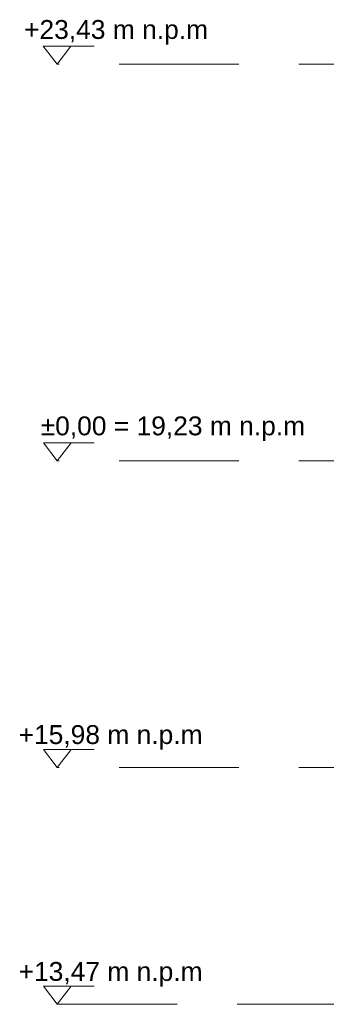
# Model space of a CAD drawing. Header units: millimetres. Extents: x 402 to 79005, y -7782 to 89952.
# Tile 341 of 426: x 40272 to 40596, y 29370 to 30413. Entities that reach past the tile are written whole.
import ezdxf

# ---------------------------------------------------------------- set-up
doc = ezdxf.new("R2010")
doc.units = ezdxf.units.MM
doc.header["$LTSCALE"] = 10
doc.linetypes.add('DASHED', pattern=[19.05, 12.7, -6.35])
doc.layers.get('0').update_dxf_attribs({"lineweight": 0})
doc.styles.add('ZAGOSP', font='txt', dxfattribs={"height": 0.8})

# ---------------------------------------------------------------- blocks, each defined once
blk = doc.blocks.new('A$C613D1E3E')
for p, q in [((39.1, 19.1), (-14.6, 19.1)), ((-14.6, 19.1), (0, 0)), ((14.6, 19.1), (0, 0))]:
    blk.add_line(p, q)
blk = doc.blocks.new('zw$5EF')
at = {"linetype": 'DASHED'}
for points in [[(712.2, 669), (-1766.2, 669)], [(712.2, 249), (-1766.2, 249)], [(712.2, -76), (712.2, -76), (-1766.2, -76)], [(-1766.2, -327), (-1766.2, -327), (712.2, -327)]]:
    blk.add_lwpolyline(points, dxfattribs=at)
for p in [(-1766.4, 669.2), (-1766.2, 249), (-1766.2, -76), (-1766.2, -327)]:
    blk.add_blockref('A$C613D1E3E', p)
at = {"char_height": 20, "width": 434.431, "attachment_point": 3, "style": 'ZAGOSP'}
for s, insert in [('{\\fArial|b0|i0|c238|p34;+23,43 m n.p.m}', (-1606.5, 715.9, 0)), ('{\\fArial|b0|i0|c238|p34;%%P0,00 = 19,23 m n.p.m}', (-1503.7, 295.9, 0)), ('{\\fArial|b0|i0|c238|p34;+15,98 m n.p.m}', (-1612.3, -31.2, 0)), ('{\\fArial|b0|i0|c238|p34;+13,47 m n.p.m}', (-1612.3, -282.2, 0))]:
    blk.add_mtext(s, dxfattribs=dict(at, insert=insert))

msp = doc.modelspace()

# ---------------------------------------------------------------- block references
msp.add_blockref('zw$5EF', (42077.562, 29697.213))

doc.saveas('drawing.dxf')
